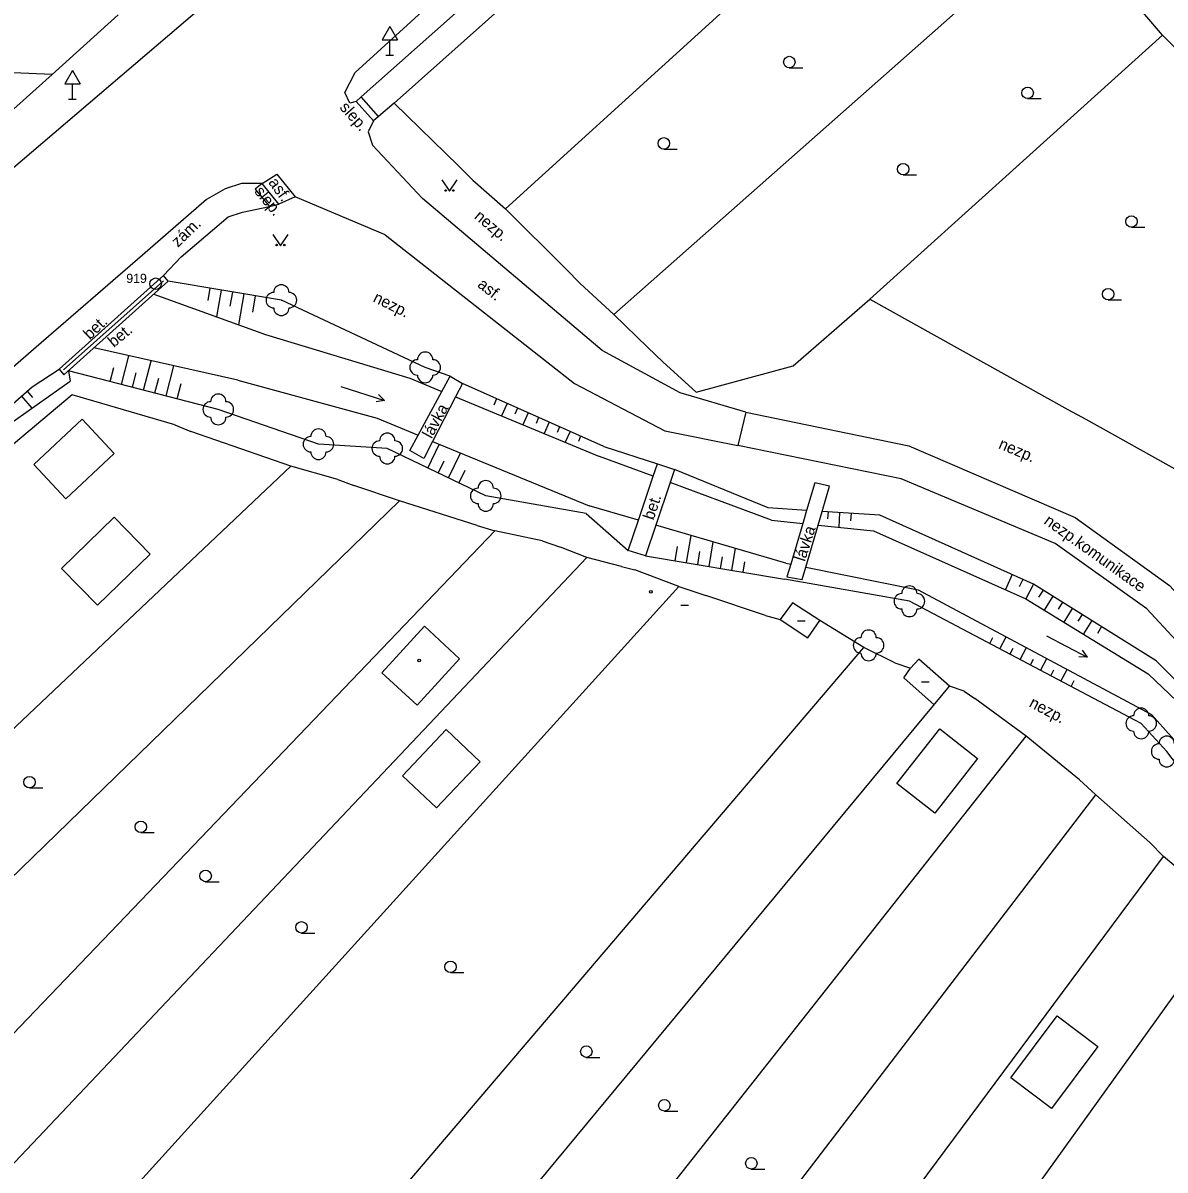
# Model space of a CAD drawing. Extents: x -794191 to -788944, y -1117087 to -1105044.
# Drawn here: x -792824.1 to -792749.6, y -1110340.3 to -1110265.6 of the extents above; entities that cross this region are included whole.
import ezdxf

# ---------------------------------------------------------------- set-up
doc = ezdxf.new("R2010")
doc.units = 0
for name, color, linetype in [('Doplněk polohopisu', 7, 'Continuous'), ('Doplňkové značky', 7, 'Continuous'), ('Hranice - ploty_ zdi', 7, 'Continuous'), ('Komunikace', 7, 'Continuous'), ('Pomocné popisy', 7, 'Continuous'), ('Stavební objekty', 7, 'Continuous'), ('temporary_level_1', 7, 'Continuous'), ('Vodstvo', 7, 'Continuous'), ('Výškopis', 7, 'Continuous'), ('Zeleň', 7, 'Continuous'), ('Značky druhů budov', 7, 'Continuous'), ('Značky druhů pozemků', 7, 'Continuous')]:
    doc.layers.add(name, color=color, linetype=linetype)

msp = doc.modelspace()

# ---------------------------------------------------------------- linework, layer by layer
at = {"layer": 'Doplněk polohopisu'}
for p, q in [((-792802.08, -1110270.38), (-792773.88, -1110245.33)), ((-792802.08, -1110270.38), (-792802.41, -1110270.68)), ((-792800.94, -1110271.65), (-792802.08, -1110270.38)), ((-792801.28, -1110271.95), (-792802.41, -1110270.68)), ((-792806.37, -1110276.89), (-792807.44, -1110277.38)), ((-792776.99, -1110290.94), (-792777.51, -1110293.11))]:
    msp.add_line(p, q, dxfattribs=at)
for points in [[(-792808.54, -1110276.03), (-792807.58, -1110275.42), (-792806.37, -1110276.89)], [(-792808.54, -1110276.03), (-792808.98, -1110276.39), (-792808.05, -1110277.52)], [(-792814.97, -1110282.02), (-792813.82, -1110280.81), (-792810.74, -1110278.19), (-792809.81, -1110277.9), (-792808.05, -1110277.52), (-792807.44, -1110277.38)], [(-792826.06, -1110291.48), (-792823.53, -1110289.28), (-792821.77, -1110288.12)], [(-792784.65, -1110299.95), (-792783.98, -1110297.98), (-792783.02, -1110295.11), (-792782.74, -1110294.3)], [(-792782.74, -1110294.3), (-792781.64, -1110294.66), (-792781.93, -1110295.52), (-792782.86, -1110298.3), (-792783.53, -1110300.3), (-792784.65, -1110299.95)]]:
    msp.add_lwpolyline(points, dxfattribs=at)
at = {"layer": 'Doplňkové značky'}
for p, q in [((-792800.21, -1110265.794), (-792800.71, -1110266.66)), ((-792800.21, -1110265.794), (-792799.71, -1110266.66)), ((-792800.71, -1110266.66), (-792799.71, -1110266.66)), ((-792800.21, -1110267.66), (-792800.21, -1110266.66)), ((-792800.46, -1110267.66), (-792799.96, -1110267.66)), ((-792820.9, -1110268.654), (-792821.4, -1110269.52)), ((-792820.9, -1110268.654), (-792820.4, -1110269.52)), ((-792821.4, -1110269.52), (-792820.4, -1110269.52)), ((-792820.9, -1110270.52), (-792820.9, -1110269.52)), ((-792821.15, -1110270.52), (-792820.65, -1110270.52))]:
    msp.add_line(p, q, dxfattribs=at)
at = {"layer": 'Hranice - ploty_ zdi'}
for p, q in [((-792772.25, -1110246.13), (-792799.92, -1110270.78)), ((-792792.67, -1110277.68), (-792762.99, -1110250.72)), ((-792785.59, -1110284.56), (-792756.34, -1110258.71)), ((-792822.22, -1110268.92), (-792817.92, -1110265.03)), ((-792768.9, -1110283.56), (-792749.81, -1110266.35)), ((-792822.22, -1110268.92), (-792861.48, -1110267.37)), ((-792829.96, -1110275.82), (-792822.22, -1110268.92)), ((-792799.92, -1110270.78), (-792795.72, -1110274.87)), ((-792795.72, -1110274.87), (-792794.79, -1110275.8)), ((-792788.71, -1110281.61), (-792787.8, -1110282.54)), ((-792814.97, -1110282.02), (-792821.77, -1110288.12)), ((-792821.49, -1110288.17), (-792814.96, -1110282.38)), ((-792768.9, -1110283.56), (-792755.98, -1110290.75)), ((-792783.37, -1110286.72), (-792782.4, -1110287.66)), ((-792755.98, -1110290.75), (-792754.81, -1110291.39)), ((-792814.22, -1110291.75), (-792813.18, -1110292.18)), ((-792850.89, -1110336.3), (-792806.67, -1110294.44)), ((-792803.59, -1110295.33), (-792802.56, -1110295.72)), ((-792771.52, -1110295.75), (-792772.48, -1110295.53)), ((-792843.17, -1110339.04), (-792799.57, -1110296.7)), ((-792835.25, -1110342.38), (-792793.35, -1110298.67)), ((-792794.51, -1110298.31), (-792793.35, -1110298.67)), ((-792790.27, -1110299.31), (-792793.35, -1110298.67)), ((-792790.27, -1110299.31), (-792789.07, -1110299.74)), ((-792829.34, -1110344.76), (-792787.36, -1110300.4)), ((-792785.1, -1110300.99), (-792784.22, -1110301.21)), ((-792822.82, -1110348.04), (-792781.35, -1110302.3)), ((-792775.7, -1110304.18), (-792779.59, -1110302.89)), ((-792775.7, -1110304.18), (-792774.75, -1110304.44)), ((-792810.3, -1110354.34), (-792769.3, -1110306.26)), ((-792767.27, -1110307.26), (-792766.25, -1110307.61)), ((-792804.17, -1110357.58), (-792764.11, -1110309.28)), ((-792762.74, -1110309.12), (-792763.7, -1110308.8)), ((-792762.74, -1110309.12), (-792762.06, -1110309.6)), ((-792797.41, -1110361.06), (-792758.7, -1110312.06)), ((-792755.23, -1110314.89), (-792754.17, -1110315.88)), ((-792791.26, -1110364.29), (-792754.17, -1110315.88)), ((-792750.63, -1110318.98), (-792754.17, -1110315.88)), ((-792750.63, -1110318.98), (-792749.75, -1110319.9)), ((-792785.14, -1110367.47), (-792749.75, -1110319.9)), ((-792746.32, -1110322.78), (-792749.75, -1110319.9)), ((-792779.11, -1110370.75), (-792745.32, -1110323.73))]:
    msp.add_line(p, q, dxfattribs=at)
for points in [[(-792740.33, -1110277.01), (-792741.78, -1110274.33), (-792749.81, -1110266.35), (-792756.34, -1110258.71), (-792762.99, -1110250.72), (-792769.59, -1110243.96)], [(-792794.79, -1110275.8), (-792792.67, -1110277.68), (-792788.71, -1110281.61)], [(-792754.81, -1110291.39), (-792748.66, -1110294.83), (-792742.87, -1110283.11), (-792740.33, -1110277.01)], [(-792821.77, -1110288.12), (-792821.47, -1110288.5), (-792814.65, -1110282.4), (-792814.97, -1110282.02)], [(-792787.8, -1110282.54), (-792785.59, -1110284.56), (-792783.37, -1110286.72)], [(-792782.4, -1110287.66), (-792780.22, -1110289.62), (-792773.9, -1110287.9), (-792768.9, -1110283.56)], [(-792796.27, -1110288.58), (-792795.46, -1110289.07), (-792795.92, -1110289.94), (-792797.43, -1110292.84), (-792797.99, -1110293.94), (-792798.9, -1110293.43)], [(-792798.9, -1110293.43), (-792798.36, -1110292.44), (-792796.81, -1110289.58), (-792796.27, -1110288.58)], [(-792814.22, -1110291.75), (-792820.93, -1110289.81), (-792824.75, -1110293.02)], [(-792803.59, -1110295.33), (-792806.67, -1110294.44), (-792813.18, -1110292.18)], [(-792794.51, -1110298.31), (-792799.57, -1110296.7), (-792802.56, -1110295.72)], [(-792772.48, -1110295.53), (-792773.02, -1110297.33), (-792773.27, -1110298.18), (-792774.06, -1110300.83), (-792774.31, -1110301.66), (-792773.32, -1110301.83), (-792773.08, -1110301.03), (-792772.27, -1110298.29), (-792772, -1110297.4), (-792771.52, -1110295.75)], [(-792785.1, -1110300.99), (-792787.36, -1110300.4), (-792789.07, -1110299.74)], [(-792767.27, -1110307.26), (-792769.3, -1110306.26), (-792772.15, -1110304.52)], [(-792755.23, -1110314.89), (-792758.7, -1110312.06), (-792762.06, -1110309.6)]]:
    msp.add_lwpolyline(points, dxfattribs=at)
at = {"layer": 'Komunikace'}
for p, q in [((-792830.79, -1110280.13), (-792810.08, -1110262.46)), ((-792801.61, -1110272.65), (-792801.34, -1110273.53)), ((-792798.08, -1110277), (-792801.34, -1110273.53)), ((-792800.51, -1110279.38), (-792806.37, -1110276.89))]:
    msp.add_line(p, q, dxfattribs=at)
for points in [[(-792802.41, -1110270.68), (-792802.81, -1110270.79), (-792803.13, -1110270.09), (-792802.47, -1110268.8), (-792775.6, -1110244.32), (-792773.88, -1110245.33)], [(-792799.92, -1110270.78), (-792800.94, -1110271.65), (-792801.28, -1110271.95), (-792801.61, -1110272.65)], [(-792807.44, -1110277.38), (-792808.54, -1110276.03), (-792809.88, -1110276.03), (-792810.95, -1110276.38), (-792812.16, -1110277.07), (-792816.34, -1110280.7), (-792823.26, -1110286.7), (-792827.48, -1110290.35), (-792844.1, -1110304.8), (-792854.4, -1110313.74)], [(-792776.99, -1110290.94), (-792781.27, -1110289.68), (-792786.36, -1110286.91), (-792798.08, -1110277)], [(-792800.51, -1110279.38), (-792788.15, -1110289.07), (-792782.27, -1110292.14), (-792777.51, -1110293.11)], [(-792776.99, -1110290.94), (-792766.36, -1110293.12), (-792755.51, -1110297.79), (-792749.35, -1110302.23), (-792737.58, -1110314.92)], [(-792739.08, -1110316.44), (-792750.83, -1110303.76), (-792756.82, -1110299.49), (-792766.85, -1110295.27), (-792777.51, -1110293.11)]]:
    msp.add_lwpolyline(points, dxfattribs=at)
at = {"layer": 'Stavební objekty'}
for p, q in [((-792781.35, -1110302.3), (-792784.22, -1110301.21)), ((-792781.35, -1110302.3), (-792779.59, -1110302.89)), ((-792774.75, -1110304.44), (-792772.95, -1110305.64)), ((-792772.95, -1110305.64), (-792772.15, -1110304.52))]:
    msp.add_line(p, q, dxfattribs=at)
for points in [[(-792818.18, -1110293.63), (-792821.33, -1110296.58), (-792823.43, -1110294.34), (-792820.28, -1110291.38)], [(-792815.84, -1110300.19), (-792819.27, -1110303.52), (-792821.61, -1110301.11), (-792818.18, -1110297.78)], [(-792795.65, -1110307), (-792797.95, -1110304.89), (-792800.73, -1110307.93), (-792798.43, -1110310.03)], [(-792797.16, -1110316.73), (-792799.38, -1110314.63), (-792796.53, -1110311.62), (-792794.31, -1110313.72)], [(-792764.67, -1110317.07), (-792767.13, -1110315.13), (-792764.34, -1110311.58), (-792761.88, -1110313.51)], [(-792757.06, -1110336.31), (-792759.71, -1110334.33), (-792756.69, -1110330.29), (-792754.04, -1110332.27)]]:
    msp.add_lwpolyline(points, close=True, dxfattribs=at)
for points in [[(-792772.15, -1110304.52), (-792773.94, -1110303.36), (-792774.75, -1110304.44)], [(-792764.11, -1110309.28), (-792763.7, -1110308.8), (-792765.71, -1110307.02), (-792766.25, -1110307.61)], [(-792764.71, -1110310), (-792766.68, -1110308.25), (-792766.25, -1110307.61)]]:
    msp.add_lwpolyline(points, dxfattribs=at)
at = {"layer": 'temporary_level_1'}
for radius in [0.375, 0.0005]:
    msp.add_circle((-792815.48, -1110282.56), radius, dxfattribs=at)
at = {"layer": 'Vodstvo'}
for p, q in [((-792810.11, -1110288.85), (-792819.51, -1110286.74)), ((-792810.11, -1110288.85), (-792801.04, -1110291.33)), ((-792798.89, -1110288.72), (-792796.81, -1110289.58)), ((-792795.92, -1110289.94), (-792786.53, -1110293.81)), ((-792801.04, -1110291.33), (-792798.36, -1110292.44)), ((-792797.43, -1110292.84), (-792787.2, -1110297.04)), ((-792783.02, -1110295.11), (-792786.53, -1110293.81)), ((-792775.31, -1110297.97), (-792781.93, -1110295.52)), ((-792783.98, -1110297.98), (-792787.2, -1110297.04)), ((-792775.31, -1110297.97), (-792773.27, -1110298.18)), ((-792772.27, -1110298.29), (-792768.65, -1110298.66)), ((-792774.37, -1110300.77), (-792782.86, -1110298.3)), ((-792768.65, -1110298.66), (-792758.72, -1110303.1)), ((-792774.37, -1110300.77), (-792774.06, -1110300.83)), ((-792773.08, -1110301.03), (-792765.74, -1110302.52)), ((-792765.74, -1110302.52), (-792750.53, -1110310.63)), ((-792758.72, -1110303.1), (-792750.74, -1110307.98)), ((-792750.74, -1110307.98), (-792742.09, -1110316.3)), ((-792750.53, -1110310.63), (-792744.54, -1110317.35))]:
    msp.add_line(p, q, dxfattribs=at)
msp.add_lwpolyline([(-792815.59, -1110283.24), (-792808.31, -1110285.86), (-792798.89, -1110288.72)], dxfattribs=at)
at = {"layer": 'Výškopis'}
for p, q in [((-792807.28, -1110283.63), (-792814.65, -1110282.4)), ((-792811.95, -1110282.85), (-792812.08, -1110283.65)), ((-792811.21, -1110282.97), (-792811.5, -1110284.71)), ((-792810.47, -1110283.1), (-792810.63, -1110284.03)), ((-792809.73, -1110283.22), (-792810.07, -1110285.23)), ((-792808.99, -1110283.34), (-792809.17, -1110284.42)), ((-792797.9, -1110288.01), (-792807.28, -1110283.63)), ((-792817.71, -1110289.12), (-792817.23, -1110287.26)), ((-792816.26, -1110289.5), (-792815.76, -1110287.58)), ((-792818.44, -1110288.94), (-792818.2, -1110288.01)), ((-792816.98, -1110289.31), (-792816.74, -1110288.36)), ((-792814.8, -1110289.87), (-792814.3, -1110287.91)), ((-792796.27, -1110288.58), (-792797.9, -1110288.01)), ((-792825.35, -1110291.95), (-792821.06, -1110288.91)), ((-792815.53, -1110289.68), (-792815.28, -1110288.72)), ((-792814.08, -1110290.06), (-792813.82, -1110289.07)), ((-792786.25, -1110293.17), (-792795.46, -1110289.07)), ((-792824.23, -1110289.89), (-792823.55, -1110290.68)), ((-792823.86, -1110289.56), (-792823.5, -1110289.97)), ((-792793.24, -1110290.06), (-792793.43, -1110290.48)), ((-792792.56, -1110290.36), (-792792.92, -1110291.18)), ((-792791.87, -1110290.67), (-792792.05, -1110291.07)), ((-792791.19, -1110290.97), (-792791.53, -1110291.75)), ((-792790.5, -1110291.28), (-792790.67, -1110291.66)), ((-792789.82, -1110291.58), (-792790.14, -1110292.32)), ((-792789.13, -1110291.89), (-792789.29, -1110292.25)), ((-792788.45, -1110292.19), (-792788.76, -1110292.89)), ((-792797.72, -1110294.57), (-792796.98, -1110293.03)), ((-792787.76, -1110292.5), (-792787.91, -1110292.84)), ((-792796.37, -1110295.22), (-792795.59, -1110293.6)), ((-792786.25, -1110293.17), (-792782.74, -1110294.3)), ((-792797.05, -1110294.9), (-792796.66, -1110294.1)), ((-792795.7, -1110295.55), (-792795.29, -1110294.71)), ((-792775.54, -1110297.16), (-792781.64, -1110294.66)), ((-792787.4, -1110297.53), (-792784.65, -1110299.95)), ((-792773.02, -1110297.33), (-792775.54, -1110297.16)), ((-792768.24, -1110297.65), (-792772, -1110297.4)), ((-792771.62, -1110297.42), (-792771.65, -1110297.88)), ((-792770.87, -1110297.47), (-792770.93, -1110298.42)), ((-792770.12, -1110297.52), (-792770.15, -1110298.01)), ((-792758.23, -1110302.14), (-792768.24, -1110297.65)), ((-792780.86, -1110300.74), (-792780.56, -1110298.97)), ((-792781.6, -1110300.62), (-792781.44, -1110299.69)), ((-792779.38, -1110300.99), (-792779.11, -1110299.39)), ((-792783.53, -1110300.3), (-792774.46, -1110301.81)), ((-792780.12, -1110300.87), (-792779.98, -1110300.02)), ((-792778.64, -1110301.11), (-792778.51, -1110300.36)), ((-792777.9, -1110301.24), (-792777.66, -1110299.81)), ((-792777.16, -1110301.36), (-792777.05, -1110300.69)), ((-792759.61, -1110301.52), (-792760.05, -1110302.5)), ((-792758.92, -1110301.83), (-792759.15, -1110302.32)), ((-792758.23, -1110302.14), (-792758.72, -1110303.1)), ((-792750.22, -1110307.14), (-792758.23, -1110302.14)), ((-792757.6, -1110302.53), (-792757.89, -1110302.98)), ((-792756.97, -1110302.93), (-792757.53, -1110303.83)), ((-792756.33, -1110303.32), (-792756.61, -1110303.77)), ((-792755.7, -1110303.72), (-792756.25, -1110304.61)), ((-792755.06, -1110304.12), (-792755.33, -1110304.56)), ((-792754.42, -1110304.52), (-792754.97, -1110305.39)), ((-792753.79, -1110304.91), (-792754.06, -1110305.35)), ((-792761.08, -1110306.02), (-792760.88, -1110305.62)), ((-792760.42, -1110306.36), (-792760.01, -1110305.58)), ((-792759.76, -1110306.72), (-792759.55, -1110306.32)), ((-792759.09, -1110307.06), (-792758.68, -1110306.28)), ((-792758.43, -1110307.41), (-792758.23, -1110307.02)), ((-792757.77, -1110307.76), (-792757.36, -1110306.99)), ((-792741.54, -1110315.85), (-792750.22, -1110307.14)), ((-792757.1, -1110308.11), (-792756.9, -1110307.73)), ((-792756.44, -1110308.46), (-792756.04, -1110307.7)), ((-792755.78, -1110308.81), (-792755.58, -1110308.43))]:
    msp.add_line(p, q, dxfattribs=at)
for points in [[(-792811.39, -1110290.75), (-792821.17, -1110288.23), (-792821.06, -1110288.91)], [(-792787.4, -1110297.53), (-792793.95, -1110296.39), (-792800.37, -1110293.3), (-792804.86, -1110293.02), (-792811.39, -1110290.75)], [(-792744.83, -1110318.17), (-792748.07, -1110314.97), (-792749.54, -1110313.05), (-792751.2, -1110311.22), (-792766.32, -1110303.26), (-792774.46, -1110301.81)]]:
    msp.add_lwpolyline(points, dxfattribs=at)
at = {"layer": 'Zeleň'}
for centre in [(-792807.28, -1110283.63), (-792797.9, -1110288.01), (-792811.39, -1110290.75), (-792804.86, -1110293.02), (-792800.37, -1110293.3), (-792793.95, -1110296.39), (-792766.32, -1110303.26), (-792768.98, -1110306.13), (-792751.2, -1110311.22)]:
    msp.add_circle(centre, 0.0005, dxfattribs=at)
for centre, start, end in [((-792807.78, -1110283.63), 89.99999, 269.99999), ((-792807.28, -1110283.13), 0, 179.99999), ((-792806.78, -1110283.63), 270, 89.99999), ((-792807.28, -1110284.13), 179.99999, 359.99999), ((-792797.9, -1110287.51), 0, 179.99999), ((-792798.4, -1110288.01), 89.99999, 269.99999), ((-792797.4, -1110288.01), 270, 89.99999), ((-792797.9, -1110288.51), 179.99999, 359.99999), ((-792811.39, -1110290.25), 0, 179.99999), ((-792811.89, -1110290.75), 89.99999, 269.99999), ((-792810.89, -1110290.75), 270, 89.99999), ((-792811.39, -1110291.25), 179.99999, 359.99999), ((-792804.86, -1110292.52), 0, 179.99999), ((-792800.37, -1110292.8), 0, 179.99999), ((-792805.36, -1110293.02), 89.99999, 269.99999), ((-792804.36, -1110293.02), 270, 89.99999), ((-792800.87, -1110293.3), 89.99999, 269.99999), ((-792799.87, -1110293.3), 270, 89.99999), ((-792804.86, -1110293.52), 179.99999, 359.99999), ((-792800.37, -1110293.8), 179.99999, 359.99999), ((-792794.45, -1110296.39), 89.99999, 269.99999), ((-792793.95, -1110295.89), 0, 179.99999), ((-792793.45, -1110296.39), 270, 89.99999), ((-792793.95, -1110296.89), 179.99999, 359.99999), ((-792766.82, -1110303.26), 89.99999, 269.99999), ((-792766.32, -1110302.76), 0, 179.99999), ((-792765.82, -1110303.26), 270, 89.99999), ((-792766.32, -1110303.76), 179.99999, 359.99999), ((-792769.48, -1110306.13), 89.99999, 269.99999), ((-792768.98, -1110305.63), 0, 179.99999), ((-792768.48, -1110306.13), 270, 89.99999), ((-792768.98, -1110306.63), 179.99999, 359.99999), ((-792751.2, -1110310.72), 0, 179.99999), ((-792751.7, -1110311.22), 89.99999, 269.99999), ((-792750.7, -1110311.22), 270, 89.99999), ((-792751.2, -1110311.72), 179.99999, 359.99999), ((-792749.54, -1110312.55), 0, 179.99999), ((-792750.04, -1110313.05), 89.99999, 269.99999), ((-792749.54, -1110313.55), 179.99999, 359.99999)]:
    msp.add_arc(centre, 0.5, start, end, dxfattribs=at)
at = {"layer": 'Značky druhů budov'}
for p, q in [((-792781.23, -1110303.52), (-792780.73, -1110303.52)), ((-792773.62, -1110304.53), (-792773.12, -1110304.53)), ((-792765.52, -1110308.5), (-792765.02, -1110308.5))]:
    msp.add_line(p, q, dxfattribs=at)
for centre in [(-792783.18, -1110302.64), (-792798.29, -1110307.12)]:
    msp.add_circle(centre, 0.0875, dxfattribs=at)
at = {"layer": 'Značky druhů pozemků'}
for p, q in [((-792774.15, -1110268.485), (-792773.275, -1110268.485)), ((-792758.61, -1110270.495), (-792757.735, -1110270.495)), ((-792782.33, -1110273.785), (-792781.455, -1110273.785)), ((-792766.73, -1110275.465), (-792765.855, -1110275.465)), ((-792751.84, -1110278.875), (-792750.965, -1110278.875)), ((-792753.36, -1110283.615), (-792752.485, -1110283.615)), ((-792803.409, -1110289.254), (-792800.551, -1110290.165)), ((-792757.378, -1110305.504), (-792754.721, -1110306.897)), ((-792823.7, -1110315.425), (-792822.825, -1110315.425)), ((-792816.44, -1110318.335), (-792815.565, -1110318.335)), ((-792812.22, -1110321.535), (-792811.345, -1110321.535)), ((-792805.97, -1110324.885), (-792805.095, -1110324.885)), ((-792796.25, -1110327.465), (-792795.375, -1110327.465)), ((-792787.39, -1110332.985), (-792786.515, -1110332.985)), ((-792782.3, -1110336.485), (-792781.425, -1110336.485)), ((-792776.63, -1110340.265), (-792775.755, -1110340.265))]:
    msp.add_line(p, q, dxfattribs=at)
for points in [[(-792796.81, -1110275.78), (-792796.31, -1110276.53), (-792795.81, -1110275.78)], [(-792807.84, -1110279.34), (-792807.34, -1110280.09), (-792806.84, -1110279.34)], [(-792800.951, -1110289.775), (-792800.551, -1110290.165), (-792801.103, -1110290.251)], [(-792755.048, -1110306.443), (-792754.721, -1110306.897), (-792755.28, -1110306.886)]]:
    msp.add_lwpolyline(points, dxfattribs=at)
for centre, radius in [((-792774.15, -1110268.11), 0.375), ((-792758.61, -1110270.12), 0.375), ((-792782.33, -1110273.41), 0.375), ((-792766.73, -1110275.09), 0.375), ((-792796.56, -1110276.48), 0.05), ((-792796.06, -1110276.48), 0.05), ((-792751.84, -1110278.5), 0.375), ((-792807.59, -1110280.04), 0.05), ((-792807.09, -1110280.04), 0.05), ((-792753.36, -1110283.24), 0.375), ((-792823.7, -1110315.05), 0.375), ((-792816.44, -1110317.96), 0.375), ((-792812.22, -1110321.16), 0.375), ((-792805.97, -1110324.51), 0.375), ((-792796.25, -1110327.09), 0.375), ((-792787.39, -1110332.61), 0.375), ((-792782.3, -1110336.11), 0.375), ((-792776.63, -1110339.89), 0.375)]:
    msp.add_circle(centre, radius, dxfattribs=at)

# ---------------------------------------------------------------- texts
at = {"layer": 'Pomocné popisy'}
for s, rotation, p in [('slep.', 311.7603, (-792803.52, -1110271.1)), ('asf.', 305.50208, (-792808.153, -1110275.959)), ('slep.', 309.23146, (-792809.073, -1110276.569)), ('nezp.', 319.78337, (-792794.75, -1110278.26)), ('zám.', 43.74357, (-792814.026, -1110280.221)), ('asf.', 321.90424, (-792794.54, -1110282.72)), ('nezp.', 333.86081, (-792801.355, -1110283.705)), ('bet.', 43.40886, (-792819.77, -1110286.25)), ('bet.', 39.38477, (-792818.214, -1110286.741)), ('lávka', 61.4121, (-792797.48, -1110292.7)), ('nezp.', 337.18167, (-792760.56, -1110293.27)), ('bet.', 71.47367, (-792783.01, -1110298.01)), ('nezp.komunikace', 324.51665, (-792757.6, -1110298.16)), ('lávka', 72.05544, (-792773.14, -1110300.71)), ('nezp.', 332.23521, (-792758.57, -1110310.1))]:
    msp.add_text(s, height=0.75, rotation=rotation, dxfattribs=at).set_placement(p)
at = {"layer": 'temporary_level_1'}
msp.add_text('919', height=0.6, dxfattribs=at).set_placement((-792817.39, -1110282.51))

doc.saveas('drawing.dxf')
